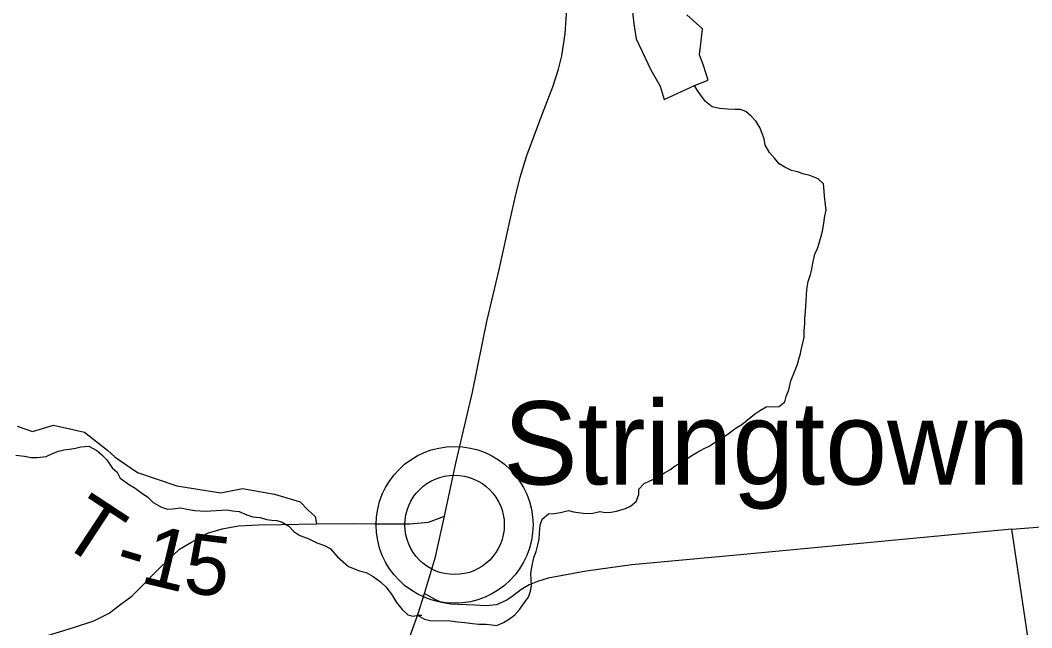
# Model space of a CAD drawing. Extents: x 1310247 to 1664935, y 235267 to 584339.
# Drawn here: x 1510962 to 1516027, y 302982 to 306025 of the extents above; entities that cross this region are included whole.
import ezdxf

# ---------------------------------------------------------------- set-up
doc = ezdxf.new("R2010")
doc.units = 0
for name, color, linetype in [('GM_X_County_Road', 7, 'Continuous'), ('GM_X_Minor_Lake', 7, 'Continuous'), ('GM_X_Minor_River', 7, 'Continuous'), ('GM_X_State_Route', 7, 'Continuous'), ('GM_X_Township_Road', 7, 'Continuous'), ('GM_X_Township_Road_Text', 7, 'Continuous'), ('GM_X_Township_ROW', 7, 'Continuous'), ('GM_X_Unincorporated', 7, 'Continuous'), ('GM_X_Unincorporated_Location', 7, 'Continuous'), ('GM_X_Unincorporated_Text', 7, 'Continuous')]:
    doc.layers.add(name, color=color, linetype=linetype)

msp = doc.modelspace()

# ---------------------------------------------------------------- linework, layer by layer
at = {"layer": 'GM_X_County_Road'}
for points in [[(1515927.5, 303476), (1518053.6, 303643.7), (1518056.6, 303733.7), (1518008.3, 304301.7), (1517938.3, 304965.4), (1517917.1, 305130.3), (1517912.7, 305205), (1517913.8, 305283), (1517930.5, 305368.8), (1517942.8, 305474.7), (1517937.4, 305626.6), (1517956.2, 305668.3), (1517999.4, 305725.7), (1518170.5, 305950.4)], [(1516210.7, 301568.1), (1515927.5, 303476), (1514549.8, 303345.4), (1514024.2, 303297.6), (1513795.7, 303266.6), (1513604.9, 303230.9), (1513551.9, 303214.7), (1513510.7, 303197.2), (1513468.1, 303173.1), (1513431.3, 303144.6), (1513398, 303120.6), (1513347.4, 303097.2), (1513292.8, 303092), (1513237.2, 303095.4), (1513117.4, 303100.7), (1513070.7, 303108.5), (1513033.6, 303126.6), (1512985.7, 303153.9)]]:
    msp.add_lwpolyline(points, dxfattribs=at)
at = {"layer": 'GM_X_Minor_Lake'}
for points in [[(1514024.6, 306097), (1514034.9, 306006.5), (1514045.5, 305932.1)], [(1514338.4, 305698.7), (1514407.2, 305724.7), (1514382.5, 305797.4), (1514363.5, 305851.9), (1514370.8, 305922), (1514378, 305982.1), (1514299, 306051.8)], [(1514045.5, 305932.1), (1514118.9, 305776.2), (1514165.5, 305695.1), (1514186.3, 305628.5), (1514338.4, 305698.7)]]:
    msp.add_lwpolyline(points, dxfattribs=at)
at = {"layer": 'GM_X_Minor_River'}
for points in [[(1514887.9, 305253.5), (1514854, 305266.2), (1514824.1, 305272.7), (1514790.3, 305289.4), (1514762.5, 305305.9), (1514739, 305334.5), (1514713.4, 305363), (1514692, 305399.5), (1514686.6, 305431.6), (1514677, 305457.9), (1514665.6, 305488.2), (1514646.1, 305518.6), (1514622.5, 305545.1), (1514594.8, 305567.6), (1514568.9, 305578.2), (1514540.9, 305578.7), (1514502.8, 305579.4), (1514462.7, 305582.1), (1514426.7, 305590.8), (1514393.1, 305617.5), (1514367.7, 305652), (1514350.1, 305678.4), (1514338.4, 305698.7)], [(1512951.4, 303045.3), (1512986.5, 303025.8), (1513014.4, 303019.2), (1513114.7, 303017.4), (1513152.8, 303012.7), (1513188.8, 303008), (1513226.8, 303003.3), (1513258.9, 303000.7), (1513295, 303000), (1513323, 302997.5), (1513349, 302993), (1513381.4, 303008.4), (1513411.9, 303027.9), (1513438.3, 303047.5), (1513462.9, 303075), (1513485.6, 303106.7), (1513506.2, 303136.4), (1513516.8, 303166.2), (1513521.3, 303194.2), (1513519.8, 303222.3), (1513518.5, 303256.4), (1513525.2, 303294.3), (1513534, 303334.3), (1513544.6, 303364.1), (1513553.2, 303398), (1513559.8, 303426), (1513562.3, 303456), (1513565.1, 303496), (1513575.7, 303525.9), (1513606.3, 303553.4), (1513634.4, 303554.9), (1513666.6, 303560.3), (1513706.9, 303569.5), (1513732.9, 303563.1), (1513780.9, 303556.2), (1513823, 303555.4), (1513863.3, 303564.6), (1513893.3, 303560.1), (1513921.4, 303561.6), (1513947.6, 303567.1), (1513992, 303580.3), (1514018.3, 303591.8), (1514046.8, 303615.4), (1514059.5, 303649.2), (1514060, 303677.3), (1514086.6, 303704.8), (1514114.9, 303718.3), (1514149.3, 303733.7), (1514187.9, 303759.1), (1514214.3, 303772.6), (1514240.8, 303794.2), (1514271.1, 303809.6), (1514324, 303844.7), (1514350.3, 303860.3), (1514382.8, 303877.7), (1514411.1, 303891.2), (1514451.7, 303918.5), (1514478.1, 303934.1), (1514506.6, 303953.6), (1514547.2, 303982.9), (1514575.6, 304000.4), (1514602.1, 304022), (1514638.8, 304051.4), (1514669.3, 304072.9), (1514697.7, 304088.4), (1514761.9, 304091.2), (1514790.4, 304114.7), (1514797, 304140.6), (1514809.6, 304174.5), (1514820.5, 304218.4), (1514839.4, 304264.1), (1514854.1, 304302), (1514860.6, 304327.9), (1514869.2, 304355.8), (1514873.7, 304381.8), (1514886.8, 304437.7), (1514887.4, 304469.7), (1514890, 304505.7), (1514890.5, 304531.8), (1514893.2, 304565.8), (1514898.7, 304645.9), (1514901.2, 304675.9), (1514908, 304715.9), (1514918.7, 304751.8), (1514925.2, 304777.7), (1514929.8, 304807.7), (1514940.7, 304853.6), (1514953.2, 304881.4), (1514961.8, 304909.3), (1514972.4, 304943.2), (1514978.9, 304969.2), (1514985.6, 305007.1), (1514988.2, 305035.1), (1514996.9, 305075.1), (1514993.4, 305101.2), (1514988.2, 305143.4), (1514986.7, 305169.5), (1514983.3, 305205.6), (1514957.7, 305230.2), (1514915.9, 305247), (1514887.9, 305253.5)], [(1510939.3, 303847.2), (1510983.4, 303842.3), (1511017.4, 303835.7), (1511047.4, 303835.2), (1511091.7, 303840.3), (1511124.1, 303855.8), (1511154.4, 303867.2), (1511180.6, 303872.8), (1511208.7, 303876.3), (1511238.9, 303881.7), (1511265.1, 303889.2), (1511305.3, 303892.5), (1511345, 303869.7), (1511370.7, 303849.2), (1511396.3, 303822.7), (1511421.7, 303784.1), (1511447.3, 303761.6), (1511462.8, 303731.3), (1511508.4, 303698.4), (1511538.1, 303681.8), (1511563.8, 303661.3), (1511601.5, 303636.5), (1511627.1, 303610), (1511668.8, 303587.2), (1511698.7, 303576.6), (1511726.8, 303578.1), (1511765, 303583.4), (1511797, 303576.8), (1511837, 303570), (1511863, 303567.6), (1511889.1, 303567.1), (1511943.3, 303570.1), (1511969.4, 303571.6), (1511997.6, 303573.1), (1512025.6, 303568.6), (1512057.6, 303564), (1512097.4, 303547.2), (1512127.3, 303538.6), (1512163.4, 303534), (1512195.3, 303525.3), (1512221.3, 303520.9), (1512247.4, 303520.4), (1512273.3, 303511.9), (1512307, 303491.2), (1512332.6, 303464.7), (1512362.3, 303444.1), (1512404.2, 303429.3)], [(1512404.2, 303429.3), (1512447.9, 303408.5), (1512485.8, 303393.7), (1512513.6, 303379.2), (1512550.9, 303338.4), (1512606.2, 303289.3), (1512660, 303268.3), (1512693.9, 303259.6), (1512729.6, 303238.9), (1512765.3, 303212.2), (1512792.9, 303187.6), (1512820.3, 303151.1), (1512845.6, 303108.5), (1512875, 303073.9), (1512902.6, 303047.3), (1512928.6, 303040.8), (1512956.8, 303046.3), (1512972.8, 303046)]]:
    msp.add_lwpolyline(points, dxfattribs=at)
at = {"layer": 'GM_X_State_Route'}
for points in [[(1513086.5, 303541.5), (1513086.5, 303541.5), (1513142.4, 303807.1), (1513226.1, 304162.7), (1513298.1, 304517), (1513362, 304783.1), (1513416.6, 305033), (1513442.2, 305143.3), (1513465.4, 305238.6), (1513498, 305347.8), (1513572.3, 305545.3), (1513629.3, 305691.7), (1513657.1, 305780), (1513674.6, 305846.3), (1513690.8, 305956.6), (1513710.6, 306256.4)], [(1511029.3, 302921.9), (1511229.3, 302983.2), (1511330.3, 303017.6), (1511406.7, 303055.3), (1511459.4, 303096.1), (1511521.1, 303139.9), (1511663.2, 303284.9), (1511759.9, 303376.8), (1511819, 303411.4), (1511900.2, 303456.2), (1511973.4, 303478.4), (1512055.5, 303492.4), (1512153.4, 303497.3), (1512270.9, 303499.8), (1512446, 303502.2), (1512631.8, 303504.7), (1512735.4, 303503), (1512840.6, 303502.2), (1512912.1, 303502.2), (1513005.8, 303512.1), (1513086.5, 303541.5)], [(1512877.9, 302839.2), (1512954.4, 303053.4), (1512985.7, 303153.9), (1513040.9, 303337.5), (1513086.5, 303541.5)]]:
    msp.add_lwpolyline(points, dxfattribs=at)
at = {"layer": 'GM_X_Township_Road'}
msp.add_lwpolyline([(1511454.1, 303825.7), (1511549.9, 303760.3), (1511745.7, 303693.9), (1511965.9, 303657.4), (1512074.4, 303679.8), (1512234.7, 303651), (1512363, 303613.2), (1512402.5, 303572.9), (1512438.1, 303539.2), (1512446, 303502.2)], dxfattribs=at)
at = {"layer": 'GM_X_Township_ROW'}
msp.add_lwpolyline([(1510946.8, 303991.7), (1511022.7, 303964.7), (1511129.5, 303997.7), (1511283.5, 303961.8), (1511400.8, 303870.3), (1511436.4, 303837.8), (1511454.1, 303825.7)], dxfattribs=at)
at = {"layer": 'GM_X_Unincorporated'}
for radius in [392.8, 249]:
    msp.add_circle((1513136.7, 303497.8), radius, dxfattribs=at)
at = {"layer": 'GM_X_Unincorporated_Location'}
msp.add_line((1513136.7, 303497.8), (1513136.7, 303497.8), dxfattribs=at)

# ---------------------------------------------------------------- texts
at = {"layer": 'GM_X_Township_Road_Text'}
for s, rotation, p in [('T', 326.6921, (1511147.1, 303414.6)), ('1', 346.5018, (1511555.9, 303211.4)), ('5', 352.9897, (1511772, 303161.6)), ('-', 343.3201, (1511420.4, 303251.4))]:
    msp.add_text(s, height=300, rotation=rotation, dxfattribs=at).set_placement(p)
at = {"layer": 'GM_X_Unincorporated_Text'}
msp.add_text('Stringtown', height=417, rotation=0, dxfattribs=at).set_placement((1513381, 303699.8))

doc.saveas('drawing.dxf')
